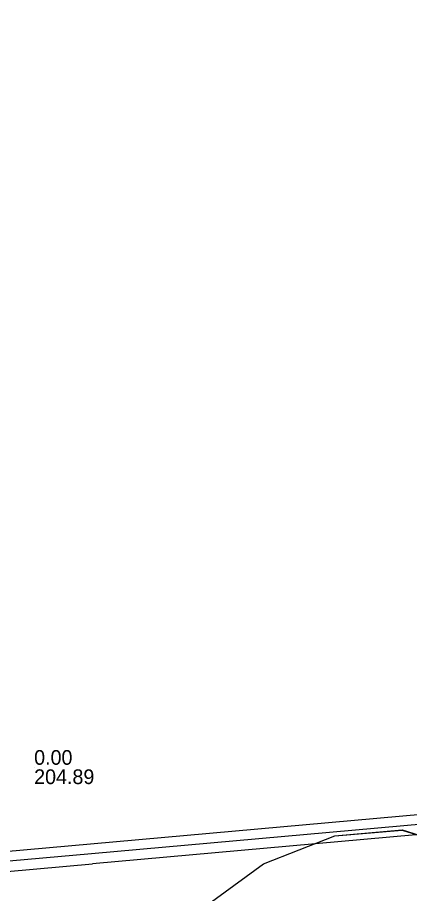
# Model space of a CAD drawing. Extents: x -595540 to -593988, y -1160850 to -1159202.
# Drawn here: x -595497.5 to -595476.2, y -1159309.6 to -1159261.95 of the extents above; entities that cross this region are included whole.
import ezdxf

# ---------------------------------------------------------------- set-up
doc = ezdxf.new("R2010")
doc.units = 0
for name, color, linetype in [('BVK-JEDNOTNA_popisy', 7, 'Continuous'), ('BVK-JEDNOTNA_trasa sítě', 7, 'Continuous'), ('BVK-JEDNOTNA_trasa sítě obvodem', 7, 'Continuous'), ('CETIN_kabel podzemní', 7, 'Continuous'), ('DSP-SDEL-VODAFONE_kabel', 7, 'Continuous')]:
    doc.layers.add(name, color=color, linetype=linetype)

msp = doc.modelspace()

# ---------------------------------------------------------------- linework, layer by layer
at = {"layer": 'BVK-JEDNOTNA_popisy'}
msp.add_line((-595496.601, -1159302.72), (-595496.601, -1159302.72), dxfattribs=at)
at = {"layer": 'BVK-JEDNOTNA_trasa sítě'}
for points in [[(-595451.066, -1159303.64), (-595458.516, -1159304.307), (-595493.481, -1159307.439)], [(-595493.481, -1159307.439), (-595507.743, -1159308.716), (-595527.141, -1159305.54)]]:
    msp.add_lwpolyline(points, dxfattribs=at)
at = {"layer": 'BVK-JEDNOTNA_trasa sítě obvodem'}
for points in [[(-595493.53, -1159306.891), (-595458.565, -1159303.759), (-595451.115, -1159303.092)], [(-595451.017, -1159304.188), (-595458.467, -1159304.855), (-595493.432, -1159307.986)], [(-595527.052, -1159304.997), (-595507.723, -1159308.162), (-595493.53, -1159306.891)], [(-595527.23, -1159306.083), (-595507.763, -1159309.27), (-595493.432, -1159307.986)]]:
    msp.add_lwpolyline(points, dxfattribs=at)
at = {"layer": 'CETIN_kabel podzemní'}
msp.add_lwpolyline([(-595489.63, -1159313.08), (-595488.77, -1159311.38), (-595484.14, -1159307.98), (-595480.26, -1159306.46), (-595476.59, -1159306.14), (-595472.56, -1159307.4), (-595469.04, -1159308.68), (-595467.82, -1159309.2), (-595466.83, -1159308.6), (-595464.88, -1159303.66), (-595460.01, -1159301.05), (-595459.66, -1159300.12), (-595457.88, -1159294.61), (-595456.29, -1159291.8), (-595455.43, -1159290.74), (-595453.05, -1159286.94), (-595446.22, -1159278.25), (-595437, -1159268.61), (-595430.02, -1159263.2), (-595428.6, -1159261.95)], dxfattribs=at)
at = {"layer": 'DSP-SDEL-VODAFONE_kabel'}
msp.add_lwpolyline([(-595488.769, -1159311.379), (-595484.138, -1159307.976), (-595480.259, -1159306.458), (-595476.594, -1159306.145), (-595472.557, -1159307.397), (-595469.037, -1159308.685), (-595467.824, -1159309.199), (-595466.825, -1159308.6), (-595464.883, -1159303.663), (-595463.207, -1159302.763)], dxfattribs=at)

# ---------------------------------------------------------------- texts
at = {"layer": 'BVK-JEDNOTNA_popisy'}
for s, p in [('0.00', (-595496.601, -1159302.595)), ('204.89', (-595496.601, -1159303.645))]:
    msp.add_text(s, height=0.8, dxfattribs=at).set_placement(p)

doc.saveas('drawing.dxf')
